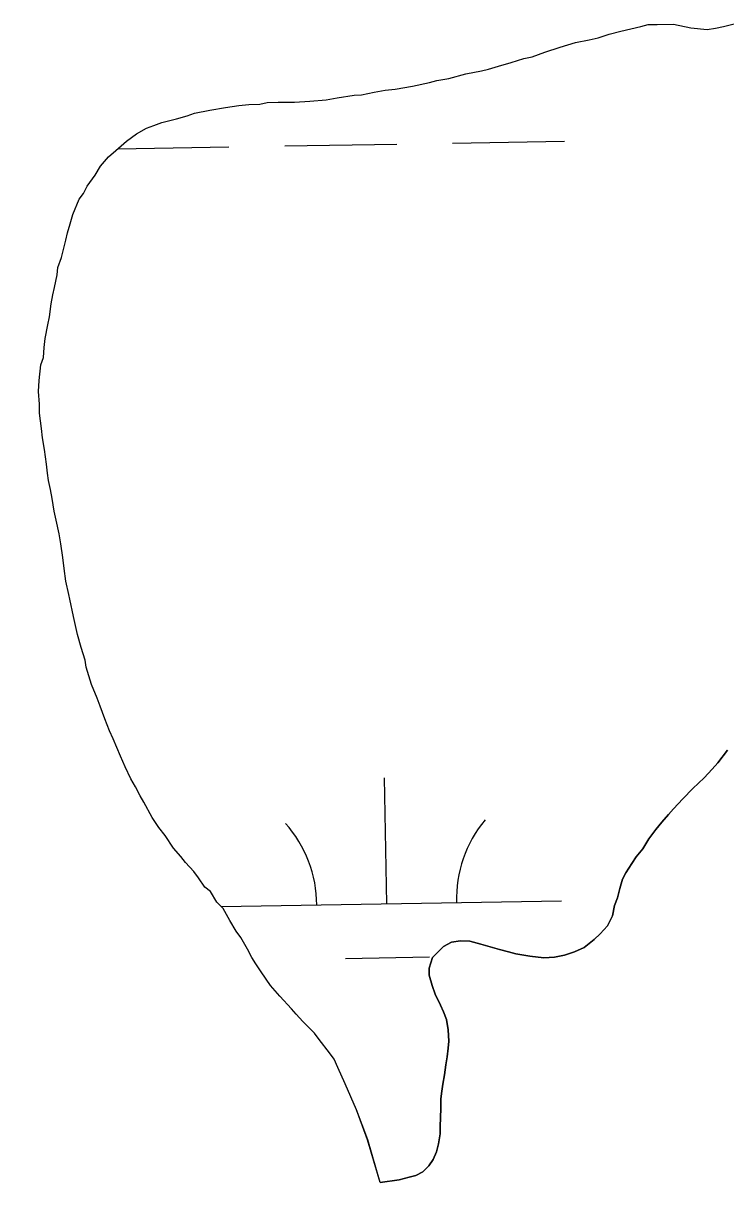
# Model space of a CAD drawing. Extents: x 3887375 to 3925618, y 296674 to 322633.
# Drawn here: x 3919713.5 to 3919914.3, y 314717.5 to 315054.4 of the extents above; entities that cross this region are included whole.
import ezdxf

# ---------------------------------------------------------------- set-up
doc = ezdxf.new("R2010")
doc.units = 0
for name, color, linetype in [('V-GRID-MAJR', 7, 'Continuous'), ('V-TOPO-SHOR', 7, 'Continuous'), ('V-WETL-SWMP', 7, 'Continuous')]:
    doc.layers.add(name, color=color, linetype=linetype)

msp = doc.modelspace()

# ---------------------------------------------------------------- linework, layer by layer
at = {"layer": 'V-GRID-MAJR'}
msp.add_spline([(3891444.7, 314225.88), (3896753.86, 314315.07), (3902063.01, 314405.04), (3907372.14, 314495.79), (3912681.27, 314587.3), (3917990.38, 314679.59), (3923299.47, 314772.65)], degree=3, dxfattribs=at)
at = {"layer": 'V-TOPO-SHOR'}
for points in [[(3919760.34, 315027.96), (3919762.41, 315028.76), (3919766.82, 315029.59), (3919771.24, 315030.42), (3919775.13, 315030.99), (3919777.99, 315031.28), (3919781.11, 315031.31), (3919783.19, 315031.85), (3919786.31, 315031.89), (3919790.99, 315031.94), (3919795.41, 315032.25), (3919800.09, 315032.56), (3919803.21, 315033.11), (3919808.14, 315033.95), (3919810.22, 315033.97), (3919813.85, 315034.79), (3919816.97, 315035.35), (3919819.83, 315035.64), (3919824.76, 315036.47), (3919829.69, 315037.57), (3919831.77, 315038.11), (3919835.14, 315038.67), (3919840.07, 315040.03), (3919844.48, 315040.85), (3919846.56, 315041.4), (3919849.41, 315042.21), (3919853.04, 315043.29), (3919856.67, 315044.37), (3919859.01, 315044.92), (3919862.63, 315046.26), (3919867.04, 315047.61), (3919871.45, 315048.96), (3919875.34, 315049.78), (3919877.94, 315050.33), (3919881.05, 315051.4), (3919884.42, 315052.22), (3919890.13, 315053.59), (3919892.21, 315054.13), (3919894.81, 315054.16), (3919899.49, 315054.21), (3919904.44, 315053.22), (3919909.13, 315052.75), (3919911.47, 315053.04), (3919913.8, 315053.59), (3919917.18, 315054.4)], [(3919726.46, 314891.05), (3919725.64, 314894.9), (3919725.08, 314898.53), (3919724.79, 314901.65), (3919724.22, 314905.55), (3919723.67, 314908.4), (3919722.85, 314912.3), (3919722.3, 314914.9), (3919721.74, 314918.53), (3919721.19, 314921.12), (3919720.64, 314923.72), (3919720.36, 314925.8), (3919720.07, 314928.4), (3919719.79, 314930.48), (3919719.5, 314932.55), (3919718.95, 314935.93), (3919718.66, 314938.53), (3919718.09, 314942.94), (3919718.06, 314945.54), (3919717.76, 314949.18), (3919717.99, 314952.31), (3919718.46, 314956.73), (3919719.21, 314958.83), (3919719.44, 314961.69), (3919719.67, 314964.29), (3919720.41, 314968.2), (3919720.91, 314970.55), (3919721.39, 314974.2), (3919721.88, 314976.81), (3919722.38, 314978.89), (3919723.11, 314982.54), (3919723.35, 314984.63), (3919724.36, 314987.5), (3919725.61, 314992.46), (3919726.1, 314994.54), (3919726.86, 314997.15), (3919727.61, 314999.76), (3919729.38, 315004.2), (3919730.66, 315005.78), (3919731.68, 315007.87), (3919733.99, 315011.02), (3919735.52, 315013.64), (3919737.83, 315016.26), (3919739.89, 315018.11), (3919742.99, 315020.74), (3919745.82, 315022.86), (3919748.67, 315024.45), (3919750.74, 315025.25), (3919753.07, 315026.06), (3919757.22, 315027.15), (3919760.34, 315027.96)], [(3919815.57, 314722.89), (3919811.95, 314735.08), (3919808.74, 314743.62), (3919805.53, 314751.13), (3919803.4, 314755.79), (3919802.33, 314758.12), (3919801.02, 314759.93), (3919798.11, 314763.8), (3919796.79, 314765.61), (3919794.95, 314767.41), (3919793.37, 314768.95), (3919791.53, 314771.01), (3919790.21, 314772.56), (3919786.79, 314776.16), (3919784.15, 314779.26), (3919781.51, 314783.13), (3919779.92, 314785.45), (3919778.86, 314787.26), (3919777.53, 314789.59), (3919775.68, 314792.95), (3919774.35, 314794.76), (3919772.5, 314797.86), (3919770.64, 314801.22), (3919768.8, 314803.02), (3919766.95, 314806.12), (3919765.37, 314807.4), (3919763.52, 314809.99), (3919762.2, 314811.79), (3919759.83, 314814.37), (3919758.51, 314816.17), (3919756.4, 314818.49), (3919754.02, 314822.11), (3919752.18, 314824.43), (3919750.32, 314827.27), (3919747.93, 314831.67), (3919746.87, 314833.48), (3919745.54, 314836.06), (3919744.22, 314838.39), (3919742.62, 314841.75), (3919741.28, 314844.86), (3919739.15, 314849.78), (3919738.08, 314852.11), (3919736.74, 314855.48), (3919735.4, 314859.1), (3919734.6, 314861.44), (3919732.99, 314865.32), (3919731.38, 314870.25), (3919731.09, 314872.32), (3919730.01, 314875.96), (3919728.93, 314879.59), (3919727.83, 314884.78), (3919726.74, 314889.71), (3919726.46, 314891.05)], [(3919852.28, 314788.9), (3919854.37, 314788.32), (3919858.36, 314787.58), (3919862.36, 314787.11), (3919865.39, 314787.31), (3919868.24, 314787.86), (3919871.09, 314788.85), (3919873.94, 314790.09), (3919876.77, 314792.38), (3919878.49, 314793.96), (3919880.54, 314796.32), (3919881.98, 314799.2), (3919882.56, 314802.15), (3919883.48, 314804.32), (3919884.06, 314807.02), (3919884.9, 314809.62), (3919885.83, 314811.46), (3919887.54, 314814.16), (3919888.82, 314816.08), (3919890.7, 314818.36), (3919892.4, 314821.15), (3919894.36, 314823.86), (3919896.16, 314825.96), (3919898.04, 314828.14), (3919899.5, 314829.81), (3919902.15, 314832.61), (3919904.98, 314835.59), (3919908.24, 314838.66), (3919910.55, 314841.11), (3919912.18, 314842.94), (3919914.91, 314846.53)], [(3919815.57, 314722.89), (3919820.94, 314723.64), (3919823.79, 314724.37), (3919825.78, 314724.91), (3919827.76, 314725.89), (3919829.48, 314727.64), (3919830.67, 314729.47), (3919831.68, 314731.65), (3919832.18, 314733.91), (3919832.67, 314736.77), (3919832.73, 314738.94), (3919832.79, 314741.37), (3919832.85, 314744.14), (3919832.9, 314746.83), (3919833.14, 314749), (3919833.46, 314750.99), (3919833.95, 314753.69), (3919834.35, 314756.55), (3919834.68, 314758.81), (3919835, 314761.32), (3919835.15, 314763.32), (3919834.94, 314766.52), (3919834.47, 314769.46), (3919833.67, 314771.71), (3919832.78, 314773.6), (3919831.27, 314776.71), (3919830.38, 314779.21), (3919829.56, 314782.15), (3919829.54, 314784.23), (3919830.55, 314787.19), (3919832.01, 314788.76), (3919833.64, 314790.34), (3919835.96, 314791.58), (3919838.47, 314792.04), (3919841.16, 314791.9), (3919844.37, 314791.07), (3919846.37, 314790.48), (3919849.68, 314789.56), (3919852.28, 314788.9)]]:
    msp.add_lwpolyline(points, dxfattribs=at)
at = {"layer": 'V-WETL-SWMP'}
for p, q in [((3919884.42, 315052.22), (3919890.13, 315053.59)), ((3919890.13, 315053.59), (3919892.21, 315054.13)), ((3919892.21, 315054.13), (3919894.81, 315054.16)), ((3919894.81, 315054.16), (3919899.49, 315054.21)), ((3919899.49, 315054.21), (3919904.44, 315053.22)), ((3919904.44, 315053.22), (3919909.13, 315052.75)), ((3919909.13, 315052.75), (3919911.47, 315053.04)), ((3919911.47, 315053.04), (3919913.8, 315053.59)), ((3919913.8, 315053.59), (3919917.18, 315054.4)), ((3919871.45, 315048.96), (3919875.34, 315049.78)), ((3919875.34, 315049.78), (3919877.94, 315050.33)), ((3919877.94, 315050.33), (3919881.05, 315051.4)), ((3919881.05, 315051.4), (3919884.42, 315052.22)), ((3919859.01, 315044.92), (3919862.64, 315046.26)), ((3919862.64, 315046.26), (3919867.04, 315047.61)), ((3919867.04, 315047.61), (3919871.45, 315048.96)), ((3919849.41, 315042.21), (3919853.04, 315043.29)), ((3919853.04, 315043.29), (3919856.67, 315044.37)), ((3919856.67, 315044.37), (3919859.01, 315044.92)), ((3919835.14, 315038.67), (3919840.07, 315040.03)), ((3919840.07, 315040.03), (3919844.48, 315040.85)), ((3919844.48, 315040.85), (3919846.56, 315041.4)), ((3919846.56, 315041.4), (3919849.41, 315042.21)), ((3919819.83, 315035.64), (3919824.76, 315036.48)), ((3919824.76, 315036.48), (3919829.69, 315037.57)), ((3919829.69, 315037.57), (3919831.77, 315038.11)), ((3919831.77, 315038.11), (3919835.14, 315038.67)), ((3919795.41, 315032.25), (3919800.09, 315032.56)), ((3919800.09, 315032.56), (3919803.21, 315033.11)), ((3919803.21, 315033.11), (3919808.14, 315033.95)), ((3919808.14, 315033.95), (3919810.22, 315033.97)), ((3919810.22, 315033.97), (3919813.85, 315034.79)), ((3919813.85, 315034.79), (3919816.97, 315035.35)), ((3919816.97, 315035.35), (3919819.83, 315035.64)), ((3919762.41, 315028.76), (3919766.82, 315029.59)), ((3919766.82, 315029.59), (3919771.24, 315030.42)), ((3919771.24, 315030.42), (3919775.13, 315030.98)), ((3919775.13, 315030.98), (3919777.99, 315031.28)), ((3919777.99, 315031.28), (3919781.11, 315031.31)), ((3919781.11, 315031.31), (3919783.19, 315031.85)), ((3919783.19, 315031.85), (3919786.31, 315031.89)), ((3919786.31, 315031.89), (3919790.99, 315031.94)), ((3919790.99, 315031.94), (3919795.41, 315032.25)), ((3919750.74, 315025.25), (3919753.07, 315026.06)), ((3919753.07, 315026.06), (3919757.22, 315027.15)), ((3919757.22, 315027.15), (3919760.34, 315027.96)), ((3919760.34, 315027.96), (3919762.41, 315028.76)), ((3919742.98, 315020.74), (3919745.82, 315022.86)), ((3919745.82, 315022.86), (3919748.67, 315024.45)), ((3919748.67, 315024.45), (3919750.74, 315025.25)), ((3919739.89, 315018.11), (3919742.98, 315020.74)), ((3919740.42, 315018.56), (3919772.27, 315019.1)), ((3919788.26, 315019.38), (3919820.26, 315019.93)), ((3919836.26, 315020.2), (3919868.25, 315020.75)), ((3919735.52, 315013.64), (3919737.83, 315016.26)), ((3919737.83, 315016.26), (3919739.89, 315018.11)), ((3919733.99, 315011.02), (3919735.52, 315013.64)), ((3919731.68, 315007.87), (3919733.99, 315011.02)), ((3919729.38, 315004.2), (3919730.66, 315005.78)), ((3919730.66, 315005.78), (3919731.68, 315007.87)), ((3919727.61, 314999.76), (3919729.38, 315004.2)), ((3919726.86, 314997.15), (3919727.61, 314999.76)), ((3919726.1, 314994.54), (3919726.86, 314997.15)), ((3919724.36, 314987.5), (3919725.61, 314992.46)), ((3919725.61, 314992.46), (3919726.1, 314994.54)), ((3919723.35, 314984.63), (3919724.36, 314987.5)), ((3919722.38, 314978.89), (3919723.12, 314982.54)), ((3919723.12, 314982.54), (3919723.35, 314984.63)), ((3919721.88, 314976.8), (3919722.38, 314978.89)), ((3919721.39, 314974.2), (3919721.88, 314976.8)), ((3919720.91, 314970.55), (3919721.39, 314974.2)), ((3919720.41, 314968.2), (3919720.91, 314970.55)), ((3919719.67, 314964.29), (3919720.41, 314968.2)), ((3919719.44, 314961.69), (3919719.67, 314964.29)), ((3919718.46, 314956.74), (3919719.21, 314958.83)), ((3919719.21, 314958.83), (3919719.44, 314961.69)), ((3919717.98, 314952.31), (3919718.46, 314956.74)), ((3919717.76, 314949.18), (3919717.98, 314952.31)), ((3919718.06, 314945.54), (3919717.76, 314949.18)), ((3919718.09, 314942.94), (3919718.06, 314945.54)), ((3919718.66, 314938.53), (3919718.09, 314942.94)), ((3919718.95, 314935.93), (3919718.66, 314938.53)), ((3919719.5, 314932.55), (3919718.95, 314935.93)), ((3919719.79, 314930.47), (3919719.5, 314932.55)), ((3919720.07, 314928.4), (3919719.79, 314930.47)), ((3919720.36, 314925.8), (3919720.07, 314928.4)), ((3919720.64, 314923.72), (3919720.36, 314925.8)), ((3919721.19, 314921.12), (3919720.64, 314923.72)), ((3919721.74, 314918.53), (3919721.19, 314921.12)), ((3919722.3, 314914.89), (3919721.74, 314918.53)), ((3919722.85, 314912.3), (3919722.3, 314914.89)), ((3919723.67, 314908.4), (3919722.85, 314912.3)), ((3919724.22, 314905.55), (3919723.67, 314908.4)), ((3919724.79, 314901.65), (3919724.22, 314905.55)), ((3919725.08, 314898.53), (3919724.79, 314901.65)), ((3919725.64, 314894.9), (3919725.08, 314898.53)), ((3919726.46, 314891.05), (3919725.64, 314894.9)), ((3919726.74, 314889.71), (3919726.46, 314891.05)), ((3919727.83, 314884.78), (3919726.74, 314889.71)), ((3919728.93, 314879.59), (3919727.83, 314884.78)), ((3919730.01, 314875.96), (3919728.93, 314879.59)), ((3919731.09, 314872.32), (3919730.01, 314875.96)), ((3919731.38, 314870.25), (3919731.09, 314872.32)), ((3919732.99, 314865.32), (3919731.38, 314870.25)), ((3919734.6, 314861.44), (3919732.99, 314865.32)), ((3919735.4, 314859.1), (3919734.6, 314861.44)), ((3919736.74, 314855.48), (3919735.4, 314859.1)), ((3919738.08, 314852.11), (3919736.74, 314855.48)), ((3919739.15, 314849.78), (3919738.08, 314852.11)), ((3919741.28, 314844.86), (3919739.15, 314849.78)), ((3919742.62, 314841.75), (3919741.28, 314844.86)), ((3919914.91, 314846.53), (3919912.18, 314842.94)), ((3919744.22, 314838.39), (3919742.62, 314841.75)), ((3919910.55, 314841.11), (3919908.24, 314838.66)), ((3919912.18, 314842.94), (3919910.55, 314841.11)), ((3919745.54, 314836.06), (3919744.22, 314838.39)), ((3919817.4, 314802.6), (3919816.78, 314838.6)), ((3919908.24, 314838.66), (3919904.98, 314835.59)), ((3919746.87, 314833.48), (3919745.54, 314836.06)), ((3919904.98, 314835.59), (3919902.15, 314832.61)), ((3919747.93, 314831.67), (3919746.87, 314833.48)), ((3919750.32, 314827.27), (3919747.93, 314831.67)), ((3919902.15, 314832.61), (3919899.5, 314829.81)), ((3919752.18, 314824.43), (3919750.32, 314827.27)), ((3919898.04, 314828.14), (3919896.16, 314825.96)), ((3919899.5, 314829.81), (3919898.04, 314828.14)), ((3919754.02, 314822.11), (3919752.18, 314824.43)), ((3919894.36, 314823.86), (3919892.4, 314821.15)), ((3919896.16, 314825.96), (3919894.36, 314823.86)), ((3919756.4, 314818.49), (3919754.02, 314822.11)), ((3919892.4, 314821.15), (3919890.7, 314818.36)), ((3919758.51, 314816.17), (3919756.4, 314818.49)), ((3919890.7, 314818.36), (3919888.81, 314816.08)), ((3919759.83, 314814.37), (3919758.51, 314816.17)), ((3919762.2, 314811.79), (3919759.83, 314814.37)), ((3919887.54, 314814.16), (3919885.83, 314811.46)), ((3919888.81, 314816.08), (3919887.54, 314814.16)), ((3919763.52, 314809.99), (3919762.2, 314811.79)), ((3919885.83, 314811.46), (3919884.9, 314809.63)), ((3919765.37, 314807.4), (3919763.52, 314809.99)), ((3919766.95, 314806.12), (3919765.37, 314807.4)), ((3919884.06, 314807.02), (3919883.48, 314804.32)), ((3919884.9, 314809.63), (3919884.06, 314807.02)), ((3919768.8, 314803.02), (3919766.95, 314806.12)), ((3919770.06, 314801.79), (3919867.39, 314803.46)), ((3919883.48, 314804.32), (3919882.56, 314802.15)), ((3919770.64, 314801.22), (3919768.8, 314803.02)), ((3919772.5, 314797.86), (3919770.64, 314801.22)), ((3919882.56, 314802.15), (3919881.98, 314799.19)), ((3919774.35, 314794.76), (3919772.5, 314797.86)), ((3919881.98, 314799.19), (3919880.54, 314796.32)), ((3919775.68, 314792.95), (3919774.35, 314794.76)), ((3919878.49, 314793.96), (3919876.77, 314792.38)), ((3919880.54, 314796.32), (3919878.49, 314793.96)), ((3919777.53, 314789.59), (3919775.68, 314792.95)), ((3919833.64, 314790.34), (3919832.01, 314788.76)), ((3919835.96, 314791.58), (3919833.64, 314790.34)), ((3919838.47, 314792.04), (3919835.96, 314791.58)), ((3919841.16, 314791.9), (3919838.47, 314792.04)), ((3919844.37, 314791.07), (3919841.16, 314791.9)), ((3919846.37, 314790.48), (3919844.37, 314791.07)), ((3919849.68, 314789.56), (3919846.37, 314790.48)), ((3919873.94, 314790.09), (3919871.09, 314788.85)), ((3919876.77, 314792.38), (3919873.94, 314790.09)), ((3919778.86, 314787.26), (3919777.53, 314789.59)), ((3919779.92, 314785.45), (3919778.86, 314787.26)), ((3919805.66, 314786.97), (3919829.66, 314787.38)), ((3919830.55, 314787.19), (3919829.54, 314784.23)), ((3919832.01, 314788.76), (3919830.55, 314787.19)), ((3919852.28, 314788.9), (3919849.68, 314789.56)), ((3919854.37, 314788.32), (3919852.28, 314788.9)), ((3919858.37, 314787.58), (3919854.37, 314788.32)), ((3919862.36, 314787.1), (3919858.37, 314787.58)), ((3919865.39, 314787.31), (3919862.36, 314787.1)), ((3919868.24, 314787.86), (3919865.39, 314787.31)), ((3919871.09, 314788.85), (3919868.24, 314787.86)), ((3919781.51, 314783.13), (3919779.92, 314785.45)), ((3919829.54, 314784.23), (3919829.57, 314782.15)), ((3919784.15, 314779.25), (3919781.51, 314783.13)), ((3919829.57, 314782.15), (3919830.38, 314779.21)), ((3919786.79, 314776.16), (3919784.15, 314779.25)), ((3919830.38, 314779.21), (3919831.27, 314776.71)), ((3919831.27, 314776.71), (3919832.78, 314773.61)), ((3919790.21, 314772.56), (3919786.79, 314776.16)), ((3919832.78, 314773.61), (3919833.67, 314771.71)), ((3919791.53, 314771.01), (3919790.21, 314772.56)), ((3919793.37, 314768.95), (3919791.53, 314771.01)), ((3919833.67, 314771.71), (3919834.47, 314769.47)), ((3919794.95, 314767.41), (3919793.37, 314768.95)), ((3919796.79, 314765.61), (3919794.95, 314767.41)), ((3919834.47, 314769.47), (3919834.94, 314766.52)), ((3919834.94, 314766.52), (3919835.15, 314763.32)), ((3919798.11, 314763.8), (3919796.79, 314765.61)), ((3919801.02, 314759.93), (3919798.11, 314763.8)), ((3919835.15, 314763.32), (3919835, 314761.32)), ((3919802.33, 314758.12), (3919801.02, 314759.93)), ((3919835, 314761.32), (3919834.68, 314758.81)), ((3919803.4, 314755.79), (3919802.33, 314758.12)), ((3919834.35, 314756.55), (3919833.95, 314753.69)), ((3919834.68, 314758.81), (3919834.35, 314756.55)), ((3919805.53, 314751.13), (3919803.4, 314755.79)), ((3919833.95, 314753.69), (3919833.46, 314750.99)), ((3919808.74, 314743.62), (3919805.53, 314751.13)), ((3919833.46, 314750.99), (3919833.14, 314749)), ((3919832.9, 314746.83), (3919832.85, 314744.14)), ((3919833.14, 314749), (3919832.9, 314746.83)), ((3919811.96, 314735.08), (3919808.74, 314743.62)), ((3919832.85, 314744.14), (3919832.79, 314741.37)), ((3919832.79, 314741.37), (3919832.73, 314738.94)), ((3919832.67, 314736.77), (3919832.18, 314733.91)), ((3919832.73, 314738.94), (3919832.67, 314736.77)), ((3919815.57, 314722.89), (3919811.96, 314735.08)), ((3919832.18, 314733.91), (3919831.68, 314731.65)), ((3919830.67, 314729.47), (3919829.47, 314727.64)), ((3919831.68, 314731.65), (3919830.67, 314729.47)), ((3919829.47, 314727.64), (3919827.76, 314725.89)), ((3919820.94, 314723.64), (3919815.57, 314722.89)), ((3919823.79, 314724.37), (3919820.94, 314723.64)), ((3919825.78, 314724.91), (3919823.79, 314724.37)), ((3919827.76, 314725.89), (3919825.78, 314724.91))]:
    msp.add_line(p, q, dxfattribs=at)
for centre, start, end in [((3919762.15, 314802.13), 0.2115, 41.7552), ((3919872.62, 314804.02), 140.2115, 181.7552)]:
    msp.add_arc(centre, 35.25, start, end, dxfattribs=at)

doc.saveas('drawing.dxf')
